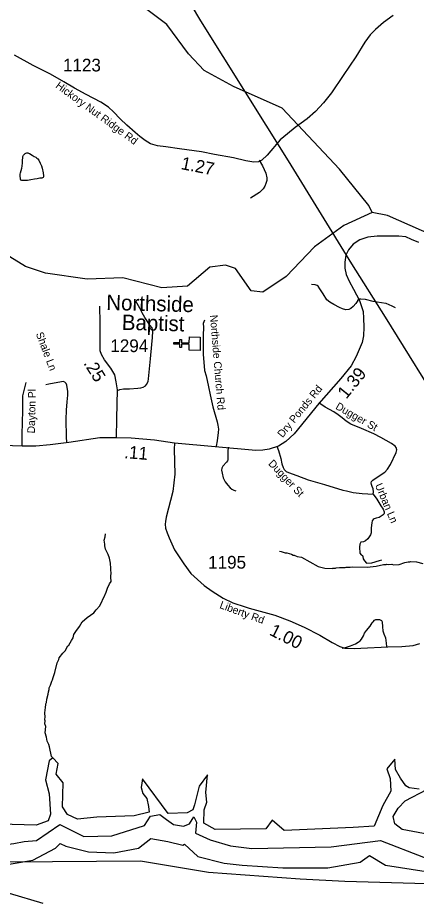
# Model space of a CAD drawing. Extents: x 1159738 to 1321356, y 736314 to 882035.
# Drawn here: x 1253360 to 1257270, y 748344 to 756964 of the extents above; entities that cross this region are included whole.
import ezdxf

# ---------------------------------------------------------------- set-up
doc = ezdxf.new("R2010")
doc.units = 0
for name, color, linetype in [('Exist Boundary Political CountyLine', 7, 'Continuous'), ('Exist Cultural Church CELL', 7, 'Continuous'), ('Exist Cultural Church Label', 7, 'Continuous'), ('Exist Hydrographic Buffer Line', 7, 'Continuous'), ('Exist Hydrographic Creek Single Shore', 7, 'Continuous'), ('Exist Hydrographic Lake Shore', 7, 'Continuous'), ('Exist Hydrographic Misc Water Feature', 7, 'Continuous'), ('Exist Road Non-System Type 51', 7, 'Continuous'), ('Exist Road Non-System Type 51 Label', 7, 'Continuous'), ('Exist Road Secondary Mileage Hundredths English Label', 7, 'Continuous'), ('Exist Road Secondary Type 51 Attributed', 7, 'Continuous'), ('Exist Road Secondary Type 51 Label', 7, 'Continuous'), ('Exist Road Secondary Type 51 Number Label', 7, 'Continuous'), ('Exist Utilities Electrical Transmission Line', 7, 'Continuous')]:
    doc.layers.add(name, color=color, linetype=linetype)

msp = doc.modelspace()

# ---------------------------------------------------------------- linework, layer by layer
at = {"layer": 'Exist Boundary Political CountyLine'}
msp.add_lwpolyline([(1261550.8, 748306.9), (1258624.9, 748432.8), (1256569.7, 748490), (1256129.9, 748512.9), (1255230.4, 748578.6), (1254565.9, 748689.5), (1253270, 748678.4), (1252660.8, 748623), (1251716.3, 748441.3), (1251200.5, 748361.6), (1250953.9, 748338.5)], dxfattribs=at)
at = {"layer": 'Exist Cultural Church CELL'}
msp.add_lwpolyline([(1255042.2, 753700.4), (1255043.4, 753757.3), (1254967.3, 753759.1), (1254966.5, 753727.1), (1254950.6, 753727.5), (1254951.3, 753759.5), (1254891.2, 753760.9), (1254891.6, 753776.9), (1254951.7, 753775.5), (1254952.4, 753807.5), (1254968.4, 753807.1), (1254967.7, 753775.1), (1255043.8, 753773.4), (1255045.2, 753831), (1255151.7, 753828.5), (1255148.6, 753697.9)], close=True, dxfattribs=at)
at = {"layer": 'Exist Hydrographic Buffer Line'}
for points in [[(1251541.2, 748637.6), (1251573.4, 748664), (1251624.6, 748777.8), (1251590.4, 748931.5), (1251434.2, 749165.5), (1251430.3, 749277.1), (1251551.7, 749256.8), (1251643.3, 749014.9), (1251785.4, 748897.8), (1251916.1, 748862), (1252037.5, 748801.2), (1252320.6, 748705.3), (1252429.3, 748747.1), (1252513, 748839.2), (1252571.5, 748922.9), (1252630, 749098.6), (1252671.8, 749090.2), (1252763.8, 748956.3), (1252939.4, 748881), (1253131.8, 748839.2), (1253323, 748862), (1253424.2, 748882.2), (1253545.6, 748892.3), (1253775.7, 749048.4)], [(1253775.7, 749048.4), (1254009.8, 748931.2), (1254285.8, 748939.6), (1254603.5, 749040), (1254662.1, 749132.1), (1254754.1, 749148.8), (1254821, 749098.6), (1254887.9, 749048.4), (1254988.2, 749031.6), (1255046.7, 749056.7), (1255088.6, 749123.7), (1255113.6, 749073.5), (1255105.3, 748964.7), (1255247.4, 748897.8), (1255448.1, 748839.2), (1255657.2, 748814.1), (1256434.9, 748830.8), (1256917.3, 748892.3)], [(1253121.9, 748633.2), (1253510.1, 748698), (1253731.9, 748818.2), (1253778.1, 748864.4), (1253833.6, 748836.7), (1254055.4, 748781.2), (1254304.9, 748771.9), (1254545.3, 748818.2), (1254665.4, 748910.7), (1254831.8, 748882.9), (1254979.7, 748845.9), (1254998.2, 748855.2), (1255127.6, 748734.9), (1255386.3, 748670.2), (1255562, 748651.7), (1255959.4, 748624), (1256403.1, 748624), (1256717.3, 748679.5), (1256809.7, 748744.2), (1256966.9, 748651.7), (1257364.3, 748587), (1257891.2, 748503.8), (1258421.9, 748543.2), (1258888.5, 748633.8)], [(1256917.3, 748892.3), (1257338, 748730.4), (1257614.4, 748689.8), (1257999, 748659.5), (1258181.2, 748649.3), (1258316.2, 748734.3)], [(1253279, 748374.3), (1253607.1, 748277.2)]]:
    msp.add_lwpolyline(points, dxfattribs=at)
at = {"layer": 'Exist Hydrographic Creek Single Shore'}
for points in [[(1256836.6, 755052.8), (1256804.6, 755119.2), (1256514.6, 755476.2), (1255954.6, 756075), (1255476.6, 756288.2), (1255188.5, 756444.9), (1255034.5, 756608.9), (1254824.5, 756895.4), (1254497.6, 757144.8), (1253968.5, 757651.1), (1253712.5, 758060), (1253689.6, 758135.9), (1253702.5, 758309.7), (1253832.5, 758507.3), (1253802.5, 758649), (1253579.6, 758738.9), (1253417.5, 758899.7), (1253248.5, 759145.9)], [(1256836.6, 755052.8), (1256558.6, 754923.9), (1256269.5, 754716.3), (1255994.6, 754423.1), (1255765.6, 754270.1), (1255649.6, 754282.3), (1255496.6, 754502.1), (1255397.5, 754536.9), (1255246.5, 754516.9), (1255025.6, 754330.9), (1254774.6, 754313), (1254393.6, 754412.6), (1254043.6, 754396.6), (1253635.5, 754457.3), (1253437.6, 754523.6), (1253240.6, 754642.5)], [(1257603.6, 754715.8), (1257431.6, 754827.6), (1256986.6, 755023.6), (1256836.6, 755052.8)]]:
    msp.add_lwpolyline(points, dxfattribs=at)
at = {"layer": 'Exist Hydrographic Lake Shore'}
for points in [[(1257295.6, 749395.1), (1257198.1, 749409.8), (1257165.6, 749427.6), (1257112.4, 749504.5), (1257065.1, 749590.3), (1257059.2, 749690.8), (1256979.6, 749594.4), (1257011.9, 749501.5), (1257017.8, 749377.3), (1256941, 749235.3), (1256855.2, 749034.2), (1256648.4, 749019.4), (1255974.5, 748989.9), (1255854.5, 749090.4), (1255792.4, 749007.6), (1255298.8, 749001.7), (1255186.5, 749060.9), (1255189.5, 749193.9), (1255216.1, 749267.9), (1255204.3, 749362.5), (1255222, 749537), (1255139.2, 749424.6), (1255093.7, 749241.7), (1255077.2, 749193.9), (1255024, 749164.4), (1254837.8, 749158.5), (1254584.5, 749497.9), (1254572.7, 749412.1), (1254587.4, 749352.9), (1254628.8, 749305.6), (1254643.6, 749225.8), (1254649.5, 749169.6), (1254504.7, 749134.1), (1254138.2, 749122.3), (1253949.1, 749101.6), (1253848.6, 749148.9), (1253801.3, 749222.8), (1253807.2, 749456.5), (1253739.2, 749542.2), (1253756.9, 749648.7), (1253705.8, 749702), (1253671.2, 749675.3), (1253632.7, 749487.6), (1253671.2, 749350), (1253683.1, 749151.8), (1253660.1, 749084.4), (1253541.9, 749043), (1253190.2, 749051.9)], [(1257390.2, 748951.4), (1257131.3, 749001.8), (1257059.2, 749054.9), (1257041.4, 749128.9), (1257091.7, 749208.7), (1257159.7, 749282.7), (1257372.5, 749392.1)]]:
    msp.add_lwpolyline(points, dxfattribs=at)
at = {"layer": 'Exist Hydrographic Misc Water Feature'}
for points in [[(1253477.5, 755629.9), (1253503.1, 755615.4), (1253522.9, 755602.7), (1253538.5, 755594.2), (1253550.3, 755585.7), (1253558.2, 755577.4), (1253567.9, 755565.7), (1253583.1, 755536.7), (1253594.4, 755511.1), (1253601.8, 755486.2), (1253610.6, 755440.1), (1253615.9, 755412.1), (1253615.7, 755402.3), (1253611.5, 755396.6), (1253599.3, 755390.3), (1253579.3, 755387.4), (1253551.2, 755383.9), (1253525, 755378.6), (1253490.9, 755373.6), (1253456.6, 755366.1), (1253426.6, 755365.1), (1253400.6, 755365.6), (1253392.6, 755369.8), (1253388.9, 755378.1), (1253385.9, 755415.9), (1253386.2, 755428.2), (1253388.6, 755442.1), (1253395.1, 755464.1), (1253401.7, 755485.4), (1253404.2, 755505.8), (1253409.2, 755539.3), (1253407.6, 755561.5), (1253410.4, 755591.8), (1253412.7, 755601.7), (1253419.1, 755615.5), (1253433.3, 755629.2), (1253441.4, 755634.7), (1253449.6, 755636.2), (1253459.6, 755636), (1253467.5, 755634.2), (1253477.5, 755629.9)], [(1253705.8, 749702), (1253692.1, 749716.2), (1253674.5, 749810.9), (1253667.1, 749834.9), (1253651.9, 749867.2), (1253645, 749907.5), (1253630, 749948.1), (1253635.7, 750011.9), (1253628.3, 750035.9), (1253631, 750067.8), (1253627.3, 750076.1), (1253632.2, 750108), (1253628.9, 750137.6), (1253630, 750176.2), (1253634.4, 750191.7), (1253637.4, 750231.8), (1253643.7, 750247.3), (1253648.6, 750279.2), (1253661.8, 750327.4), (1253662.4, 750351.1), (1253671.1, 750374.8), (1253671.5, 750391.2), (1253684.1, 750414.7), (1253695.1, 750454.7), (1253703.5, 750468.5), (1253708.1, 750492.2), (1253725.3, 750539.4), (1253747.8, 750635), (1253764.6, 750666.7), (1253769, 750683), (1253804.3, 750729.9), (1253826.8, 750753.2), (1253852.2, 750800.3), (1253862.3, 750808.3), (1253887.6, 750855.4), (1253904.3, 750879.7), (1253913.1, 750911.5), (1253929.9, 750942.4), (1253967.1, 750990), (1253992.3, 751037.1), (1254041.4, 751079.6), (1254108.6, 751124.2), (1254129.5, 751155.8), (1254166.5, 751194.5), (1254217.2, 751297.7), (1254217.4, 751305.9), (1254230, 751329.4), (1254241.1, 751368.6), (1254260.1, 751408.4), (1254276.6, 751431.9), (1254277.1, 751448.3), (1254273.3, 751456.6), (1254275.9, 751480.3), (1254274.3, 751491.8), (1254278.7, 751508.1), (1254273.9, 751554.2), (1254275.9, 751559.9), (1254271.4, 751612.5), (1254260.5, 751660.3), (1254247.5, 751696.7), (1254222.8, 751749.7), (1254215.7, 751783.5), (1254216.1, 751798.3), (1254209.1, 751837.8), (1254218, 751869.7), (1254220.8, 751901.6)], [(1255927.5, 751729.5), (1255943.3, 751727.5), (1255983.1, 751714.4), (1255999.1, 751714.1), (1256046.8, 751700.8), (1256062.5, 751692.3), (1256070.5, 751692.1), (1256102.3, 751679.2), (1256142, 751670.2), (1256307.8, 751579.9), (1256371.3, 751562.2), (1256443.4, 751559.9), (1256451.5, 751563.9), (1256475.5, 751563.4), (1256483.5, 751567.3), (1256515.7, 751570.8), (1256571.8, 751571.3), (1256579.8, 751574.4), (1256619.8, 751573.6), (1256644, 751577.2), (1256787.9, 751573.5), (1256876.3, 751583.2), (1256948.7, 751599), (1256972.7, 751598.5), (1256980.9, 751602.5), (1256996.7, 751599.7), (1257028.8, 751601.5), (1257044.7, 751597.1), (1257100.8, 751599.2), (1257157.3, 751617.8), (1257189.5, 751625.4), (1257205.5, 751625), (1257213.6, 751628.2), (1257269.6, 751625.4), (1257333.2, 751611)]]:
    msp.add_lwpolyline(points, dxfattribs=at)
at = {"layer": 'Exist Road Non-System Type 51'}
for points in [[(1255728.8, 755566.1), (1255761.2, 755510.8), (1255793.5, 755436.6), (1255803, 755390.9), (1255802.1, 755364.7), (1255795.4, 755338), (1255783, 755310.4), (1255767.8, 755284.7), (1255730.7, 755248.5), (1255645.1, 755192.3)], [(1256695.2, 754189.5), (1256677.2, 754158.2), (1256649.7, 754129.8), (1256626, 754110.8), (1256607.1, 754100.4), (1256579.6, 754098.5), (1256546.4, 754108), (1256516.1, 754120.3), (1256461.1, 754148.7), (1256422.3, 754171.5), (1256392.9, 754197.1), (1256356.9, 754254), (1256324.6, 754304.3), (1256305.7, 754328), (1256296.2, 754334.6), (1256276.3, 754342.2), (1256242.2, 754345.1)], [(1254339.6, 753307.4), (1254364.2, 753315), (1254399.3, 753321.6), (1254459, 753323.5), (1254538.6, 753329.2), (1254569.9, 753333), (1254592.6, 753339.7), (1254614.4, 753352.9), (1254624.8, 753366.2), (1254640, 753394.7), (1254642.8, 753421.2), (1254652.3, 753519.9), (1254661.8, 753616.6), (1254677.8, 753758.2), (1254683.5, 753824.6), (1254686.3, 753886.7), (1254679.6, 753919.9), (1254657.8, 753947.4), (1254632.3, 753983.5), (1254608.6, 754023.3), (1254581.1, 754067.9), (1254559.3, 754115.3), (1254520.4, 754182.6)], [(1256695.2, 754189.5), (1256699, 754199), (1256710.4, 754205.7), (1256724.6, 754206.6), (1256766.3, 754200.9), (1256841.2, 754183.8), (1256969.1, 754162), (1257028.8, 754135.5), (1257060.7, 754121.3)], [(1255194.2, 753997.4), (1255180.9, 753964.2), (1255181.8, 753926.3), (1255179, 753844.7), (1255179.9, 753663.6), (1255194.2, 753503), (1255207.4, 753449), (1255231.1, 753340.8), (1255247.3, 753263.1), (1255273.8, 753146.9), (1255317.4, 752999.9), (1255324.9, 752967.7), (1255329.6, 752926.6), (1255326.8, 752893.4), (1255315.4, 752812.8), (1255305.9, 752761.6)], [(1253843.3, 752796.3), (1253841.4, 752853.2), (1253835.7, 753023), (1253838.5, 753113.1), (1253847.1, 753193.7), (1253852.8, 753261.5), (1253851.8, 753301.3), (1253847.1, 753335.5), (1253843.3, 753360.1), (1253835.7, 753376.3), (1253823.4, 753387.6), (1253807.3, 753393.3), (1253791.2, 753392.4), (1253667, 753366.8), (1253636.7, 753361.1)], [(1253406.2, 752758.6), (1253406.2, 752873.9), (1253410.6, 753111.1), (1253412.8, 753253), (1253443.8, 753383.8)], [(1256847, 752288.8), (1256848.9, 752313.5), (1256846.1, 752341), (1256834.7, 752365.7), (1256828.1, 752385.6), (1256827.1, 752399.8), (1256830.9, 752412.1), (1256842.3, 752425.4), (1256874.5, 752448.2), (1256961.7, 752506), (1256987.3, 752534.5), (1257016.7, 752580), (1257071.6, 752698.6), (1257079.2, 752724.6), (1257072.6, 752746.5), (1257061.2, 752760.7), (1257027.1, 752787.2), (1256922.8, 752844.1), (1256853.7, 752880.2), (1256732.3, 752932.4), (1256627.1, 752976), (1256581.6, 753004.4), (1256541.8, 753038.6), (1256503.5, 753068.5), (1256459.9, 753096), (1256374.6, 753142.4), (1256312, 753184.2)], [(1255423.2, 752750.9), (1255421.3, 752709.2), (1255420.4, 752650.4), (1255421.3, 752626.6), (1255417.6, 752615.3), (1255408.1, 752602), (1255374, 752564), (1255363.5, 752546), (1255360.7, 752524.2), (1255365.4, 752494.8), (1255374.9, 752451.2), (1255394.8, 752410.4), (1255420.4, 752377.2), (1255444.1, 752351), (1255459.2, 752339.6), (1255480.1, 752327.3), (1255500.9, 752323.5)], [(1255901.9, 752761.4), (1255918, 752718.7), (1255939.8, 752639.1), (1255949.3, 752585.9), (1255963.5, 752549.9), (1255974.9, 752530.9), (1255991.9, 752512.9), (1256015.6, 752500.6), (1256096.2, 752471.2), (1256208, 752431.3), (1256370.1, 752383.9), (1256549.7, 752329.4), (1256584.5, 752321), (1256649.9, 752305.9), (1256738, 752296.4), (1256793.9, 752291.6), (1256847, 752288.8)], [(1256847, 752288.8), (1256881.1, 752239.5), (1256921.9, 752175), (1256942.7, 752140.8), (1256953.1, 752114.7), (1256953.1, 752102.4), (1256951.2, 752093.8), (1256945.5, 752085.3), (1256924.6, 752073), (1256904.7, 752061.6), (1256876.3, 752055), (1256857.3, 752048.3), (1256845, 752040.7), (1256837.4, 752029.3), (1256832.7, 752009.4), (1256828, 751960.1), (1256827, 751911.7), (1256818.5, 751889), (1256807.1, 751870), (1256792.9, 751852), (1256772, 751833), (1256751.2, 751823.5), (1256726.5, 751817.8), (1256716.3, 751799.3), (1256711.5, 751768), (1256715.3, 751710.1), (1256728.6, 751693.4), (1256740, 751687.7), (1256745.7, 751676.4), (1256749.5, 751655.5), (1256762.7, 751634.6), (1256781.7, 751613.8), (1256832.9, 751615.7), (1256906.8, 751638.4), (1256931.4, 751644.1)], [(1256543.2, 750777.8), (1256583.9, 750788.2), (1256624.7, 750801.5), (1256673, 750820.5), (1256700.5, 750836.6), (1256719.5, 750850.8), (1256732.7, 750868.8), (1256750.7, 750901.1), (1256762.1, 750926.7), (1256781.1, 750952.3), (1256817.1, 750994), (1256835.1, 751026.3), (1256845.5, 751038.6), (1256860.7, 751054.7), (1256873, 751059.5), (1256895.8, 751060.4), (1256909, 751058.5)], [(1256909, 751058.5), (1256928.9, 751050.9), (1256934.6, 751035.8), (1256937.5, 750989.3), (1256942.2, 750949.4), (1256951.7, 750918.1), (1256965.9, 750881.2), (1256970.6, 750852.7), (1256972.5, 750828), (1256975.4, 750793.9)]]:
    msp.add_lwpolyline(points, dxfattribs=at)
at = {"layer": 'Exist Road Secondary Type 51 Attributed'}
for points in [[(1257041.6, 756985.2), (1256947.7, 756916.5), (1256868.3, 756846.1), (1256817.7, 756793.7), (1256765.4, 756721.4), (1256677.5, 756579.8), (1256551.1, 756395.5), (1256437.4, 756225.7), (1256357.9, 756128.2), (1256280.7, 756044.3), (1256199.4, 755972), (1256080.3, 755885.3), (1256006.3, 755822.1), (1255935.9, 755766.1), (1255805.9, 755614.3), (1255755.4, 755565.5), (1255722.9, 755549.3), (1255677.7, 755545.7), (1255598.3, 755558.3), (1255478.3, 755587), (1255292.3, 755621.3), (1255164.2, 755646.6), (1254947.6, 755677.3), (1254814, 755695.4), (1254730.9, 755706.2), (1254664.1, 755724.3), (1254611.8, 755758.6), (1254559.4, 755798.4), (1254514.3, 755838.1), (1254432.4, 755907.4), (1254367.4, 755972.4), (1254300.6, 756039.3), (1254251.8, 756084.4), (1254177.8, 756133.2), (1254031.6, 756209.1), (1253919.7, 756272.3), (1253815, 756333.7), (1253683.2, 756407.8), (1253511.7, 756494.5), (1253329.4, 756593.8)], [(1257294.1, 754758), (1257222, 754788.6), (1257166, 754812), (1257098.4, 754819.3), (1256885.4, 754819.3), (1256793.3, 754810.2), (1256715.7, 754783.1), (1256648.9, 754741.6), (1256605.6, 754685.6), (1256576.7, 754635), (1256567.7, 754566.4), (1256567.7, 754506.7), (1256582.1, 754443), (1256609.2, 754379.8), (1256654.3, 754300.3), (1256712.1, 754188.3), (1256748.2, 754081.7), (1256751.8, 754016.7), (1256753.6, 753928.2), (1256750, 753843.2), (1256739.2, 753776.4), (1256679.7, 753638.1), (1256629.1, 753549.6), (1256528, 753425), (1256314.8, 753178.6), (1256070, 752880.3), (1255988.7, 752804.5), (1255919, 752760.7), (1255827, 752730.9), (1255765.7, 752720), (1255697.1, 752716.4), (1254897.8, 752791)], [(1254330.5, 752842.6), (1254334.9, 753031.1), (1254339.4, 753312.6), (1254328.3, 753390.2), (1254312.8, 753461.2), (1254272.9, 753525.5), (1254213.1, 753607.5), (1254184.3, 753660.7), (1254171, 753696.2), (1254168.8, 753771.5), (1254168.8, 753968.8), (1254167.4, 754131.8)], [(1254330.5, 752842.6), (1254168, 752842.2), (1253862.1, 752795.4), (1253785.6, 752785.6), (1253679.9, 752772.8), (1253540.3, 752761.7), (1253406.2, 752758.6), (1253310.7, 752763.9), (1253211, 752777.2), (1253107.1, 752794.1), (1252914.2, 752830.4), (1252710.6, 752869.5), (1252567.3, 752907.8), (1252480.9, 752929.9), (1252396.7, 752969.8), (1252317, 753016.4), (1252217.3, 753096.2), (1252130.9, 753164.9), (1252042.3, 753231.4), (1251949, 753305.5)], [(1254897.8, 752791), (1254702, 752818.7), (1254472.2, 752837.9), (1254330.5, 752842.6)], [(1254897.8, 752791), (1254896.7, 752732.3), (1254900.7, 752486.4), (1254883.1, 752317.1), (1254816.1, 752064), (1254809.7, 752020.8), (1254806.5, 751995.3), (1254809.7, 751955.4), (1254827.3, 751910.7), (1254846.4, 751859.6), (1254899, 751743.9), (1254990, 751606.6), (1255060.2, 751512.4), (1255191, 751392.6), (1255267.6, 751338.3), (1255374.2, 751270.2), (1255471.5, 751223.9), (1255592.8, 751185.6), (1255631.1, 751172.8), (1255882.8, 751102.7), (1256028, 751048.4), (1256170.1, 750984.6), (1256323.3, 750906.3), (1256445.2, 750833.4), (1256518.7, 750795), (1256568.1, 750779.1), (1256590.5, 750777.5), (1256662.3, 750774.3), (1256726.1, 750779.1), (1256990.6, 750792), (1257126.2, 750796.7), (1257239.5, 750804.7), (1257304.9, 750825.5)]]:
    msp.add_lwpolyline(points, dxfattribs=at)
at = {"layer": 'Exist Utilities Electrical Transmission Line'}
for points in [[(1250570, 770186.1), (1250656.6, 769297), (1250720.7, 768443.2), (1250836.2, 767412.9), (1250932.4, 766312), (1250980.5, 765824.1), (1251067.1, 764835.6), (1251083.2, 764357.3), (1251205, 763371.9), (1251580.3, 762707.5), (1251865.8, 762287.1), (1252250.6, 761677.2), (1252824.7, 760756.1), (1253235.3, 760098.1), (1253677.4, 759330.1), (1254295.3, 758339.5), (1254786.2, 757548.6), (1255154.6, 756933.2), (1256014.1, 755560.4), (1256633.9, 754548.8), (1256963.1, 754026.9)], [(1256963.1, 754026.9), (1257567.1, 753052), (1258169.8, 752080.4), (1259029.2, 750698.6), (1259521.5, 749896.3), (1259918.9, 749270.8), (1260059.7, 749051.8), (1260498.5, 748352.2)]]:
    msp.add_lwpolyline(points, dxfattribs=at)

# ---------------------------------------------------------------- texts
at = {"layer": 'Exist Cultural Church Label'}
for s, p in [('Northside', (1254228.3, 754096.7)), ('Baptist', (1254380.8, 753901.7))]:
    msp.add_text(s, height=150, rotation=358.49146, dxfattribs=at).set_placement(p)
at = {"layer": 'Exist Road Non-System Type 51 Label'}
for s, rotation, p in [('Northside Church Rd', 274.66982, (1255245.6, 754044.8)), ('Shale Ln', 290.60179, (1253537.9, 753863.3)), ('Dayton Pl', 88.86835, (1253530.2, 752885.4)), ('Dugger St', 330.14495, (1256470.7, 753129.8)), ('Dugger St', 313.28553, (1255812.7, 752584.6)), ('Urban Ln', 292.86731, (1256862.4, 752377.4))]:
    msp.add_text(s, height=75, rotation=rotation, dxfattribs=at).set_placement(p)
at = {"layer": 'Exist Road Secondary Mileage Hundredths English Label'}
for s, rotation, p in [('1.27', 348.83766, (1254955.7, 755478.5)), ('.25', 301.8089, (1254002.8, 753573.8)), ('1.39', 50.95746, (1256582.6, 753215.9)), ('.11', 355.23294, (1254402.4, 752643.7)), ('1.00', 332.94271, (1255820.5, 750913.3))]:
    msp.add_text(s, height=125, rotation=rotation, dxfattribs=at).set_placement(p)
at = {"layer": 'Exist Road Secondary Type 51 Label'}
for s, rotation, p in [('Hickory Nut Ridge Rd', 323.85694, (1253725.8, 756281.5)), ('Dry Ponds Rd', 50.74951, (1255957.9, 752837.6)), ('Liberty Rd', 339.68326, (1255334.6, 751174.2))]:
    msp.add_text(s, height=75, rotation=rotation, dxfattribs=at).set_placement(p)
at = {"layer": 'Exist Road Secondary Type 51 Number Label'}
for s, p in [('1123', (1253805.1, 756435.5)), ('1294', (1254269.6, 753682.6)), ('1195', (1255228.2, 751558.7))]:
    msp.add_text(s, height=125, dxfattribs=at).set_placement(p)

doc.saveas('drawing.dxf')
